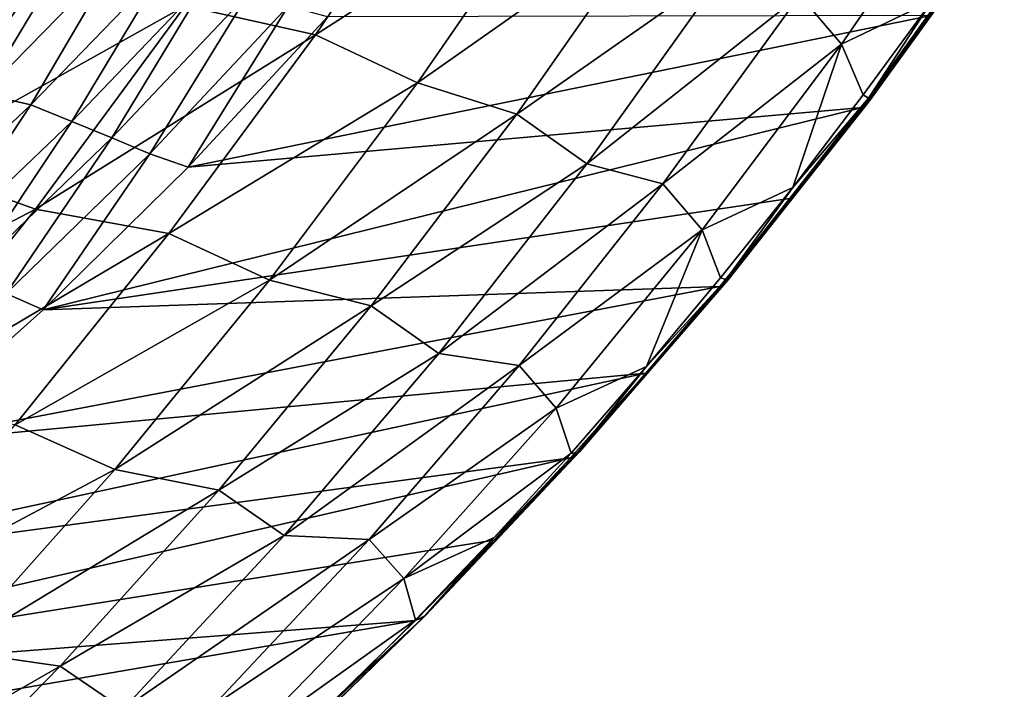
# Model space of a CAD drawing. Header units: metres. Extents: x -46 to 104, y -30 to 30.
# Tile 638 of 656: x 100.04 to 103.04, y -10.41 to -8.37. Entities that reach past the tile are written whole.
import ezdxf

# ---------------------------------------------------------------- set-up
doc = ezdxf.new("R2010")
doc.units = ezdxf.units.M
doc.layers.add('solid_26_000_502_XXX', color=7, linetype='CONTINUOUS')

msp = doc.modelspace()

# ---------------------------------------------------------------- linework, layer by layer
at = {"layer": 'solid_26_000_502_XXX'}
for points in [[(101.364235, -7.78791, 282.32547), (100.938965, -8.416127, 282.506226), (100.541687, -8.327192, 281.717529)], [(101.679726, -7.938967, 283.151764), (100.938965, -8.416127, 282.506226), (101.364235, -7.78791, 282.32547)], [(102.946732, -7.85736, 286.458588), (102.542732, -8.445015, 286.632111), (102.41629, -8.294868, 285.726349)], [(102.81942, -8.312057, 287.447998), (102.542732, -8.445015, 286.632111), (102.946732, -7.85736, 286.458588)], [(101.679726, -7.938967, 283.151764), (101.250526, -8.56301, 283.336151), (100.938965, -8.416127, 282.506226)], [(101.97641, -8.050623, 283.988373), (101.250526, -8.56301, 283.336151), (101.679726, -7.938967, 283.151764)], [(100.140579, -8.182152, 280.936005), (99.245796, -8.660557, 280.380646), (99.697693, -8.036498, 280.180054)], [(99.936386, -8.040057, 289.672211), (99.663567, -8.492791, 289.873688), (100.070435, -8.084414, 289.663147)], [(103.037827, -8.034105, 287.531189), (102.625, -8.609709, 287.713348), (102.81942, -8.312057, 287.447998)], [(103.039597, -8.047169, 287.705505), (102.625, -8.609709, 287.713348), (103.037827, -8.034105, 287.531189)], [(103.039597, -8.047169, 287.705505), (102.628311, -8.617093, 287.887665), (102.625, -8.609709, 287.713348)], [(102.816628, -8.356725, 287.974335), (102.628311, -8.617093, 287.887665), (103.039597, -8.047169, 287.705505)], [(101.97641, -8.050623, 283.988373), (101.553314, -8.657793, 284.171692), (101.250526, -8.56301, 283.336151)], [(102.196571, -8.207397, 284.85791), (101.553314, -8.657793, 284.171692), (101.97641, -8.050623, 283.988373)], [(100.070435, -8.084414, 289.663147), (99.663567, -8.492791, 289.873688), (99.794609, -8.544409, 289.854095)], [(100.070435, -8.084414, 289.663147), (99.794609, -8.544409, 289.854095), (100.204575, -8.129015, 289.6427)], [(100.204575, -8.129015, 289.6427), (99.794609, -8.544409, 289.854095), (99.924622, -8.596248, 289.823303)], [(100.204575, -8.129015, 289.6427), (99.924622, -8.596248, 289.823303), (100.33783, -8.173488, 289.611053)], [(100.140579, -8.182152, 280.936005), (99.686546, -8.805516, 281.138245), (99.245796, -8.660557, 280.380646)], [(100.541687, -8.327192, 281.717529), (99.686546, -8.805516, 281.138245), (100.140579, -8.182152, 280.936005)], [(100.33783, -8.173488, 289.611053), (99.924622, -8.596248, 289.823303), (100.070717, -8.630062, 289.772186)], [(100.33783, -8.173488, 289.611053), (100.070717, -8.630062, 289.772186), (100.482239, -8.20335, 289.56192)], [(100.482239, -8.20335, 289.56192), (100.070717, -8.630062, 289.772186), (100.195992, -8.680787, 289.719818)], [(100.482239, -8.20335, 289.56192), (100.195992, -8.680787, 289.719818), (100.610886, -8.246246, 289.508667)], [(102.196571, -8.207397, 284.85791), (101.766716, -8.809382, 285.047058), (101.553314, -8.657793, 284.171692)], [(102.41629, -8.294868, 285.726349), (101.766716, -8.809382, 285.047058), (102.196571, -8.207397, 284.85791)], [(100.610886, -8.246246, 289.508667), (100.195992, -8.680787, 289.719818), (100.317429, -8.730523, 289.657227)], [(100.610886, -8.246246, 289.508667), (100.317429, -8.730523, 289.657227), (100.735748, -8.287972, 289.44519)], [(100.735748, -8.287972, 289.44519), (100.317429, -8.730523, 289.657227), (100.434135, -8.778895, 289.584869)], [(100.735748, -8.287972, 289.44519), (100.434135, -8.778895, 289.584869), (100.855919, -8.328212, 289.371948)], [(102.41629, -8.294868, 285.726349), (101.998039, -8.870682, 285.912323), (101.766716, -8.809382, 285.047058)], [(102.542732, -8.445015, 286.632111), (101.998039, -8.870682, 285.912323), (102.41629, -8.294868, 285.726349)], [(102.81942, -8.312057, 287.447998), (102.609612, -8.599658, 287.541534), (102.542732, -8.445015, 286.632111)], [(102.625, -8.609709, 287.713348), (102.609612, -8.599658, 287.541534), (102.81942, -8.312057, 287.447998)], [(100.541687, -8.327192, 281.717529), (100.08506, -8.948452, 281.922028), (99.686546, -8.805516, 281.138245)], [(100.938965, -8.416127, 282.506226), (100.08506, -8.948452, 281.922028), (100.541687, -8.327192, 281.717529)], [(100.855919, -8.328212, 289.371948), (100.434135, -8.778895, 289.584869), (100.550468, -8.820033, 289.500641)], [(100.855919, -8.328212, 289.371948), (100.550468, -8.820033, 289.500641), (100.975563, -8.360788, 289.287018)], [(100.550468, -8.820033, 289.500641), (102.606918, -8.638268, 288.069), (102.816628, -8.356725, 287.974335)], [(100.975563, -8.360788, 289.287018), (100.550468, -8.820033, 289.500641), (102.816628, -8.356725, 287.974335)], [(102.816628, -8.356725, 287.974335), (102.606918, -8.638268, 288.069), (102.628311, -8.617093, 287.887665)], [(100.938965, -8.416127, 282.506226), (100.491554, -9.022498, 282.707062), (100.08506, -8.948452, 281.922028)], [(101.250526, -8.56301, 283.336151), (100.491554, -9.022498, 282.707062), (100.938965, -8.416127, 282.506226)], [(102.542732, -8.445015, 286.632111), (102.117683, -9.011467, 286.824768), (101.998039, -8.870682, 285.912323)], [(102.394478, -8.881648, 287.639984), (102.117683, -9.011467, 286.824768), (102.542732, -8.445015, 286.632111)], [(102.609612, -8.599658, 287.541534), (102.394478, -8.881648, 287.639984), (102.542732, -8.445015, 286.632111)], [(101.250526, -8.56301, 283.336151), (100.799164, -9.164728, 283.54068), (100.491554, -9.022498, 282.707062)], [(101.553314, -8.657793, 284.171692), (100.799164, -9.164728, 283.54068), (101.250526, -8.56301, 283.336151)], [(99.924622, -8.596248, 289.823303), (99.643936, -9.033226, 289.997986), (100.070717, -8.630062, 289.772186)], [(102.625, -8.609709, 287.713348), (102.191147, -9.162962, 287.914856), (102.394478, -8.881648, 287.639984)], [(102.628311, -8.617093, 287.887665), (102.191147, -9.162962, 287.914856), (102.625, -8.609709, 287.713348)], [(102.628311, -8.617093, 287.887665), (102.196251, -9.164768, 288.088989), (102.191147, -9.162962, 287.914856)], [(102.391998, -8.914149, 288.168457), (102.196251, -9.164768, 288.088989), (102.628311, -8.617093, 287.887665)], [(102.606918, -8.638268, 288.069), (102.391998, -8.914149, 288.168457), (102.628311, -8.617093, 287.887665)], [(102.625, -8.609709, 287.713348), (102.394478, -8.881648, 287.639984), (102.609612, -8.599658, 287.541534)], [(100.070717, -8.630062, 289.772186), (99.643936, -9.033226, 289.997986), (99.765488, -9.091544, 289.946777)], [(100.070717, -8.630062, 289.772186), (99.765488, -9.091544, 289.946777), (100.195992, -8.680787, 289.719818)], [(100.10833, -9.255098, 289.73114), (102.391998, -8.914149, 288.168457), (102.606918, -8.638268, 288.069)], [(100.550468, -8.820033, 289.500641), (100.10833, -9.255098, 289.73114), (102.606918, -8.638268, 288.069)], [(101.553314, -8.657793, 284.171692), (101.108871, -9.243124, 284.374512), (100.799164, -9.164728, 283.54068)], [(101.766716, -8.809382, 285.047058), (101.108871, -9.243124, 284.374512), (101.553314, -8.657793, 284.171692)], [(100.195992, -8.680787, 289.719818), (99.765488, -9.091544, 289.946777), (99.883141, -9.149052, 289.885376)], [(100.195992, -8.680787, 289.719818), (99.883141, -9.149052, 289.885376), (100.317429, -8.730523, 289.657227)], [(100.317429, -8.730523, 289.657227), (99.883141, -9.149052, 289.885376), (99.996033, -9.205317, 289.814178)], [(100.317429, -8.730523, 289.657227), (99.996033, -9.205317, 289.814178), (100.434135, -8.778895, 289.584869)], [(100.434135, -8.778895, 289.584869), (99.996033, -9.205317, 289.814178), (100.10833, -9.255098, 289.73114)], [(100.434135, -8.778895, 289.584869), (100.10833, -9.255098, 289.73114), (100.550468, -8.820033, 289.500641)], [(100.08506, -8.948452, 281.922028), (99.210594, -9.405169, 281.360748), (99.686546, -8.805516, 281.138245)], [(101.766716, -8.809382, 285.047058), (101.315414, -9.388717, 285.255951), (101.108871, -9.243124, 284.374512)], [(101.998039, -8.870682, 285.912323), (101.315414, -9.388717, 285.255951), (101.766716, -8.809382, 285.047058)], [(101.998039, -8.870682, 285.912323), (101.559685, -9.424837, 286.116882), (101.315414, -9.388717, 285.255951)], [(102.117683, -9.011467, 286.824768), (101.559685, -9.424837, 286.116882), (101.998039, -8.870682, 285.912323)], [(102.394478, -8.881648, 287.639984), (102.174171, -9.157854, 287.743225), (102.117683, -9.011467, 286.824768)], [(102.191147, -9.162962, 287.914856), (102.174171, -9.157854, 287.743225), (102.394478, -8.881648, 287.639984)], [(100.10833, -9.255098, 289.73114), (102.171944, -9.184266, 288.272736), (102.391998, -8.914149, 288.168457)], [(102.391998, -8.914149, 288.168457), (102.171944, -9.184266, 288.272736), (102.196251, -9.164768, 288.088989)], [(100.08506, -8.948452, 281.922028), (99.606468, -9.545682, 282.146881), (99.210594, -9.405169, 281.360748)], [(100.491554, -9.022498, 282.707062), (99.606468, -9.545682, 282.146881), (100.08506, -8.948452, 281.922028)], [(100.491554, -9.022498, 282.707062), (100.023018, -9.605659, 282.92749), (99.606468, -9.545682, 282.146881)], [(100.799164, -9.164728, 283.54068), (100.023018, -9.605659, 282.92749), (100.491554, -9.022498, 282.707062)], [(102.117683, -9.011467, 286.824768), (101.672577, -9.555392, 287.036133), (101.559685, -9.424837, 286.116882)], [(101.948822, -9.428105, 287.851227), (101.672577, -9.555392, 287.036133), (102.117683, -9.011467, 286.824768)], [(102.174171, -9.157854, 287.743225), (101.948822, -9.428105, 287.851227), (102.117683, -9.011467, 286.824768)], [(102.191147, -9.162962, 287.914856), (101.948822, -9.428105, 287.851227), (102.174171, -9.157854, 287.743225)], [(99.650681, -9.664434, 289.977722), (101.946846, -9.448498, 288.381744), (102.171944, -9.184266, 288.272736)], [(100.10833, -9.255098, 289.73114), (99.650681, -9.664434, 289.977722), (102.171944, -9.184266, 288.272736)], [(100.799164, -9.164728, 283.54068), (100.326668, -9.742739, 283.764954), (100.023018, -9.605659, 282.92749)], [(101.108871, -9.243124, 284.374512), (100.326668, -9.742739, 283.764954), (100.799164, -9.164728, 283.54068)], [(102.191147, -9.162962, 287.914856), (101.737335, -9.692504, 288.135254), (101.948822, -9.428105, 287.851227)], [(102.196251, -9.164768, 288.088989), (101.737335, -9.692504, 288.135254), (102.191147, -9.162962, 287.914856)], [(102.196251, -9.164768, 288.088989), (101.744484, -9.688851, 288.30899), (101.737335, -9.692504, 288.135254)], [(101.946846, -9.448498, 288.381744), (101.744484, -9.688851, 288.30899), (102.196251, -9.164768, 288.088989)], [(102.171944, -9.184266, 288.272736), (101.946846, -9.448498, 288.381744), (102.196251, -9.164768, 288.088989)], [(99.996033, -9.205317, 289.814178), (99.650681, -9.664434, 289.977722), (100.10833, -9.255098, 289.73114)], [(101.108871, -9.243124, 284.374512), (100.644081, -9.805293, 284.596375), (100.326668, -9.742739, 283.764954)], [(101.315414, -9.388717, 285.255951), (100.644081, -9.805293, 284.596375), (101.108871, -9.243124, 284.374512)], [(101.315414, -9.388717, 285.255951), (100.843712, -9.944046, 285.48407), (100.644081, -9.805293, 284.596375)], [(101.559685, -9.424837, 286.116882), (100.843712, -9.944046, 285.48407), (101.315414, -9.388717, 285.255951)], [(101.559685, -9.424837, 286.116882), (101.102219, -9.956084, 286.339569), (100.843712, -9.944046, 285.48407)], [(101.672577, -9.555392, 287.036133), (101.102219, -9.956084, 286.339569), (101.559685, -9.424837, 286.116882)], [(101.948822, -9.428105, 287.851227), (101.718559, -9.692235, 287.963959), (101.672577, -9.555392, 287.036133)], [(101.737335, -9.692504, 288.135254), (101.718559, -9.692235, 287.963959), (101.948822, -9.428105, 287.851227)], [(99.178986, -10.046774, 290.239594), (101.716896, -9.706618, 288.495392), (101.946846, -9.448498, 288.381744)], [(99.650681, -9.664434, 289.977722), (99.178986, -10.046774, 290.239594), (101.946846, -9.448498, 288.381744)], [(101.946846, -9.448498, 288.381744), (101.716896, -9.706618, 288.495392), (101.744484, -9.688851, 288.30899)], [(101.672577, -9.555392, 287.036133), (101.20845, -10.075518, 287.265717), (101.102219, -9.956084, 286.339569)], [(101.718559, -9.692235, 287.963959), (101.20845, -10.075518, 287.265717), (101.672577, -9.555392, 287.036133)], [(100.326668, -9.742739, 283.764954), (99.534409, -10.164295, 283.167023), (100.023018, -9.605659, 282.92749)], [(101.718559, -9.692235, 287.963959), (101.483543, -9.950081, 288.081299), (101.20845, -10.075518, 287.265717)], [(101.744484, -9.688851, 288.30899), (101.264687, -10.197033, 288.373962), (101.737335, -9.692504, 288.135254)], [(101.744484, -9.688851, 288.30899), (101.274109, -10.188057, 288.547119), (101.264687, -10.197033, 288.373962)], [(101.737335, -9.692504, 288.135254), (101.264687, -10.197033, 288.373962), (101.483543, -9.950081, 288.081299)], [(101.482437, -9.958239, 288.613556), (101.274109, -10.188057, 288.547119), (101.744484, -9.688851, 288.30899)], [(101.716896, -9.706618, 288.495392), (101.482437, -9.958239, 288.613556), (101.744484, -9.688851, 288.30899)], [(101.737335, -9.692504, 288.135254), (101.483543, -9.950081, 288.081299), (101.718559, -9.692235, 287.963959)], [(98.694389, -10.401252, 290.516113), (101.482437, -9.958239, 288.613556), (101.716896, -9.706618, 288.495392)], [(99.178986, -10.046774, 290.239594), (98.694389, -10.401252, 290.516113), (101.716896, -9.706618, 288.495392)], [(100.326668, -9.742739, 283.764954), (99.834137, -10.295712, 284.008392), (99.534409, -10.164295, 283.167023)], [(100.644081, -9.805293, 284.596375), (99.834137, -10.295712, 284.008392), (100.326668, -9.742739, 283.764954)], [(100.644081, -9.805293, 284.596375), (100.160004, -10.34303, 284.836731), (99.834137, -10.295712, 284.008392)], [(100.843712, -9.944046, 285.48407), (100.160004, -10.34303, 284.836731), (100.644081, -9.805293, 284.596375)], [(98.694389, -10.401252, 290.516113), (101.243484, -10.20336, 288.736176), (101.482437, -9.958239, 288.613556)], [(100.843712, -9.944046, 285.48407), (100.352715, -10.474073, 285.730896), (100.160004, -10.34303, 284.836731)], [(101.102219, -9.956084, 286.339569), (100.352715, -10.474073, 285.730896), (100.843712, -9.944046, 285.48407)], [(101.102219, -9.956084, 286.339569), (100.626656, -10.463228, 286.579834), (100.352715, -10.474073, 285.730896)], [(101.20845, -10.075518, 287.265717), (100.626656, -10.463228, 286.579834), (101.102219, -9.956084, 286.339569)], [(101.483543, -9.950081, 288.081299), (101.243904, -10.201482, 288.203186), (101.20845, -10.075518, 287.265717)], [(101.482437, -9.958239, 288.613556), (101.243484, -10.20336, 288.736176), (101.274109, -10.188057, 288.547119)], [(101.264687, -10.197033, 288.373962), (101.243904, -10.201482, 288.203186), (101.483543, -9.950081, 288.081299)], [(101.20845, -10.075518, 287.265717), (100.726395, -10.570628, 287.51297), (100.626656, -10.463228, 286.579834)], [(101.243904, -10.201482, 288.203186), (100.726395, -10.570628, 287.51297), (101.20845, -10.075518, 287.265717)], [(98.197968, -10.727092, 290.806671), (101.000191, -10.441825, 288.86319), (101.243484, -10.20336, 288.736176)], [(98.694389, -10.401252, 290.516113), (98.197968, -10.727092, 290.806671), (101.243484, -10.20336, 288.736176)], [(101.243904, -10.201482, 288.203186), (100.999794, -10.446285, 288.329529), (100.726395, -10.570628, 287.51297)], [(101.274109, -10.188057, 288.547119), (100.774361, -10.675305, 288.630402), (101.264687, -10.197033, 288.373962)], [(101.274109, -10.188057, 288.547119), (100.786293, -10.661159, 288.802765), (100.774361, -10.675305, 288.630402)], [(101.264687, -10.197033, 288.373962), (100.774361, -10.675305, 288.630402), (100.999794, -10.446285, 288.329529)], [(101.000191, -10.441825, 288.86319), (100.786293, -10.661159, 288.802765), (101.274109, -10.188057, 288.547119)], [(101.264687, -10.197033, 288.373962), (100.999794, -10.446285, 288.329529), (101.243904, -10.201482, 288.203186)], [(101.243484, -10.20336, 288.736176), (101.000191, -10.441825, 288.86319), (101.274109, -10.188057, 288.547119)], [(100.160004, -10.34303, 284.836731), (99.322685, -10.822378, 284.270447), (99.834137, -10.295712, 284.008392)], [(100.160004, -10.34303, 284.836731), (99.65773, -10.855123, 285.095123), (99.322685, -10.822378, 284.270447)], [(100.352715, -10.474073, 285.730896), (99.65773, -10.855123, 285.095123), (100.160004, -10.34303, 284.836731)]]:
    msp.add_3dface(points, dxfattribs=at)

doc.saveas('drawing.dxf')
